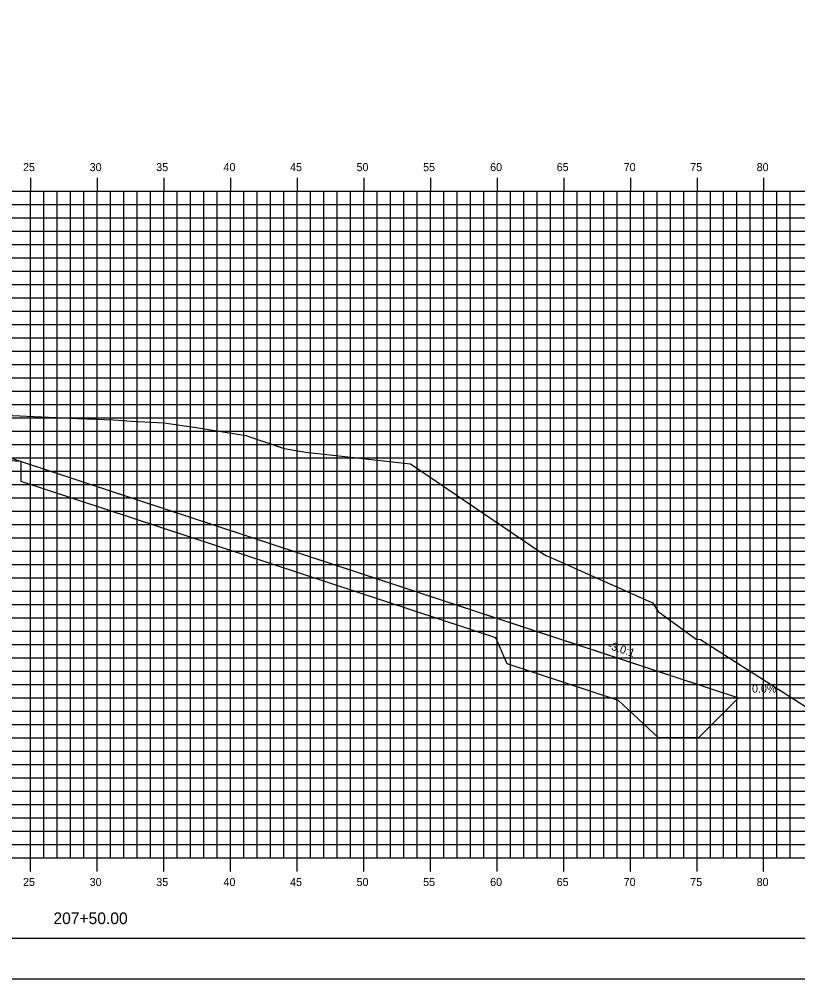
# Model space of a CAD drawing. Extents: x 850598 to 870284, y 366541 to 366651.
# Drawn here: x 868637.3 to 868695.7, y 366541.2 to 366613.1 of the extents above; entities that cross this region are included whole.
import ezdxf

# ---------------------------------------------------------------- set-up
doc = ezdxf.new("R2010")
doc.units = 0
for name, color, linetype in [('ANNOTATION', 7, 'Continuous'), ('BORDER', 7, 'Continuous'), ('D_Drainage_RipRap', 7, 'Continuous'), ('D_Roadway_Centerline', 7, 'Continuous'), ('D_Roadway_SlopeLines', 7, 'Continuous'), ('D_Roadway_SubGrade', 7, 'Continuous'), ('H_V ANNOTATION', 7, 'Continuous'), ('MAJOR', 7, 'Continuous'), ('MINOR', 7, 'Continuous'), ('PLOT BOUNDARY', 7, 'Continuous'), ('S_Roadway_Centerline', 7, 'Continuous')]:
    doc.layers.add(name, color=color, linetype=linetype)

msp = doc.modelspace()

# ---------------------------------------------------------------- linework, layer by layer
at = {"layer": 'BORDER'}
msp.add_line((868568.177, 366544.225), (868728.177, 366544.225), dxfattribs=at)
at = {"layer": 'D_Drainage_RipRap'}
msp.add_lwpolyline([(868673.084, 366568.225), (868681.438, 366565.474), (868691.3, 366562.225), (868688.3, 366559.225), (868685.3, 366559.225), (868682.3, 366562.024), (868673.946, 366564.775), (868673.084, 366566.725), (868637.494, 366578.448), (868637.494, 366579.948)], close=True, dxfattribs=at)
at = {"layer": 'D_Roadway_Centerline'}
msp.add_lwpolyline([(868573.177, 366588.153), (868588.177, 366580.653), (868591.452, 366581.745), (868598.177, 366583.987), (868602.177, 366584.067), (868613.177, 366583.407), (868624.177, 366582.747), (868628.177, 366582.507), (868630.177, 366582.387), (868637.494, 366579.948), (868673.084, 366568.225), (868681.438, 366565.474), (868691.3, 366562.225), (868695.3, 366562.225)], dxfattribs=at)
at = {"layer": 'D_Roadway_SlopeLines'}
msp.add_lwpolyline([(868637.494, 366579.948), (868691.3, 366562.225), (868691.3, 366562.225)], dxfattribs=at)
at = {"layer": 'D_Roadway_SubGrade'}
msp.add_lwpolyline([(868624.177, 366582.247), (868625.177, 366582.187), (868625.177, 366582.437), (868630.177, 366582.137), (868630.177, 366582.387), (868637.494, 366579.948), (868624.177, 366580.747)], close=True, dxfattribs=at)
at = {"layer": 'MAJOR'}
for p, q in [((868638.177, 366601.227), (868638.177, 366600.225)), ((868638.177, 366601.227), (868638.177, 366600.225)), ((868643.177, 366601.227), (868643.177, 366600.225)), ((868643.177, 366601.227), (868643.177, 366600.225)), ((868648.177, 366601.227), (868648.177, 366600.225)), ((868648.177, 366601.227), (868648.177, 366600.225)), ((868653.177, 366601.227), (868653.177, 366600.225)), ((868653.177, 366601.227), (868653.177, 366600.225)), ((868658.177, 366601.227), (868658.177, 366600.225)), ((868658.177, 366601.227), (868658.177, 366600.225)), ((868663.177, 366601.227), (868663.177, 366600.225)), ((868663.177, 366601.227), (868663.177, 366600.225)), ((868668.177, 366601.227), (868668.177, 366600.225)), ((868668.177, 366601.227), (868668.177, 366600.225)), ((868673.177, 366601.227), (868673.177, 366600.225)), ((868673.177, 366601.227), (868673.177, 366600.225)), ((868678.177, 366601.227), (868678.177, 366600.225)), ((868678.177, 366601.227), (868678.177, 366600.225)), ((868683.177, 366601.227), (868683.177, 366600.225)), ((868683.177, 366601.227), (868683.177, 366600.225)), ((868688.177, 366601.227), (868688.177, 366600.225)), ((868688.177, 366601.227), (868688.177, 366600.225)), ((868693.177, 366601.227), (868693.177, 366600.225)), ((868693.177, 366601.227), (868693.177, 366600.225)), ((868573.177, 366600.225), (868713.177, 366600.225)), ((868573.177, 366600.225), (868713.177, 366600.225)), ((868573.177, 366600.225), (868713.177, 366600.225)), ((868573.177, 366600.225), (868713.177, 366600.225)), ((868638.177, 366550.225), (868638.177, 366600.225)), ((868638.177, 366550.225), (868638.177, 366600.225)), ((868643.177, 366550.225), (868643.177, 366600.225)), ((868643.177, 366550.225), (868643.177, 366600.225)), ((868648.177, 366550.225), (868648.177, 366600.225)), ((868648.177, 366550.225), (868648.177, 366600.225)), ((868653.177, 366550.225), (868653.177, 366600.225)), ((868653.177, 366550.225), (868653.177, 366600.225)), ((868658.177, 366550.225), (868658.177, 366600.225)), ((868658.177, 366550.225), (868658.177, 366600.225)), ((868663.177, 366550.225), (868663.177, 366600.225)), ((868663.177, 366550.225), (868663.177, 366600.225)), ((868668.177, 366550.225), (868668.177, 366600.225)), ((868668.177, 366550.225), (868668.177, 366600.225)), ((868673.177, 366550.225), (868673.177, 366600.225)), ((868673.177, 366550.225), (868673.177, 366600.225)), ((868678.177, 366550.225), (868678.177, 366600.225)), ((868678.177, 366550.225), (868678.177, 366600.225)), ((868683.177, 366550.225), (868683.177, 366600.225)), ((868683.177, 366550.225), (868683.177, 366600.225)), ((868688.177, 366550.225), (868688.177, 366600.225)), ((868688.177, 366550.225), (868688.177, 366600.225)), ((868693.177, 366550.225), (868693.177, 366600.225)), ((868693.177, 366550.225), (868693.177, 366600.225)), ((868573.177, 366595.225), (868713.177, 366595.225)), ((868573.177, 366595.225), (868713.177, 366595.225)), ((868573.177, 366590.225), (868713.177, 366590.225)), ((868573.177, 366590.225), (868713.177, 366590.225)), ((868573.177, 366585.225), (868713.177, 366585.225)), ((868573.177, 366585.225), (868713.177, 366585.225)), ((868573.177, 366580.225), (868713.177, 366580.225)), ((868573.177, 366580.225), (868713.177, 366580.225)), ((868573.177, 366575.225), (868713.177, 366575.225)), ((868573.177, 366575.225), (868713.177, 366575.225)), ((868573.177, 366570.225), (868713.177, 366570.225)), ((868573.177, 366570.225), (868713.177, 366570.225)), ((868573.177, 366565.225), (868713.177, 366565.225)), ((868573.177, 366565.225), (868713.177, 366565.225)), ((868573.177, 366560.225), (868713.177, 366560.225)), ((868573.177, 366560.225), (868713.177, 366560.225)), ((868573.177, 366555.225), (868713.177, 366555.225)), ((868573.177, 366555.225), (868713.177, 366555.225)), ((868573.177, 366550.225), (868713.177, 366550.225)), ((868573.177, 366550.225), (868713.177, 366550.225)), ((868573.177, 366550.225), (868713.177, 366550.225)), ((868573.177, 366550.225), (868713.177, 366550.225)), ((868638.177, 366549.223), (868638.177, 366550.225)), ((868638.177, 366549.223), (868638.177, 366550.225)), ((868643.177, 366549.223), (868643.177, 366550.225)), ((868643.177, 366549.223), (868643.177, 366550.225)), ((868648.177, 366549.223), (868648.177, 366550.225)), ((868648.177, 366549.223), (868648.177, 366550.225)), ((868653.177, 366549.223), (868653.177, 366550.225)), ((868653.177, 366549.223), (868653.177, 366550.225)), ((868658.177, 366549.223), (868658.177, 366550.225)), ((868658.177, 366549.223), (868658.177, 366550.225)), ((868663.177, 366549.223), (868663.177, 366550.225)), ((868663.177, 366549.223), (868663.177, 366550.225)), ((868668.177, 366549.223), (868668.177, 366550.225)), ((868668.177, 366549.223), (868668.177, 366550.225)), ((868673.177, 366549.223), (868673.177, 366550.225)), ((868673.177, 366549.223), (868673.177, 366550.225)), ((868678.177, 366549.223), (868678.177, 366550.225)), ((868678.177, 366549.223), (868678.177, 366550.225)), ((868683.177, 366549.223), (868683.177, 366550.225)), ((868683.177, 366549.223), (868683.177, 366550.225)), ((868688.177, 366549.223), (868688.177, 366550.225)), ((868688.177, 366549.223), (868688.177, 366550.225)), ((868693.177, 366549.223), (868693.177, 366550.225)), ((868693.177, 366549.223), (868693.177, 366550.225))]:
    msp.add_line(p, q, dxfattribs=at)
at = {"layer": 'MINOR'}
for p, q in [((868639.177, 366550.225), (868639.177, 366600.225)), ((868639.177, 366550.225), (868639.177, 366600.225)), ((868640.177, 366550.225), (868640.177, 366600.225)), ((868640.177, 366550.225), (868640.177, 366600.225)), ((868641.177, 366550.225), (868641.177, 366600.225)), ((868641.177, 366550.225), (868641.177, 366600.225)), ((868642.177, 366550.225), (868642.177, 366600.225)), ((868642.177, 366550.225), (868642.177, 366600.225)), ((868644.177, 366550.225), (868644.177, 366600.225)), ((868644.177, 366550.225), (868644.177, 366600.225)), ((868645.177, 366550.225), (868645.177, 366600.225)), ((868645.177, 366550.225), (868645.177, 366600.225)), ((868646.177, 366550.225), (868646.177, 366600.225)), ((868646.177, 366550.225), (868646.177, 366600.225)), ((868647.177, 366550.225), (868647.177, 366600.225)), ((868647.177, 366550.225), (868647.177, 366600.225)), ((868649.177, 366550.225), (868649.177, 366600.225)), ((868649.177, 366550.225), (868649.177, 366600.225)), ((868650.177, 366550.225), (868650.177, 366600.225)), ((868650.177, 366550.225), (868650.177, 366600.225)), ((868651.177, 366550.225), (868651.177, 366600.225)), ((868651.177, 366550.225), (868651.177, 366600.225)), ((868652.177, 366550.225), (868652.177, 366600.225)), ((868652.177, 366550.225), (868652.177, 366600.225)), ((868654.177, 366550.225), (868654.177, 366600.225)), ((868654.177, 366550.225), (868654.177, 366600.225)), ((868655.177, 366550.225), (868655.177, 366600.225)), ((868655.177, 366550.225), (868655.177, 366600.225)), ((868656.177, 366550.225), (868656.177, 366600.225)), ((868656.177, 366550.225), (868656.177, 366600.225)), ((868657.177, 366550.225), (868657.177, 366600.225)), ((868657.177, 366550.225), (868657.177, 366600.225)), ((868659.177, 366550.225), (868659.177, 366600.225)), ((868659.177, 366550.225), (868659.177, 366600.225)), ((868660.177, 366550.225), (868660.177, 366600.225)), ((868660.177, 366550.225), (868660.177, 366600.225)), ((868661.177, 366550.225), (868661.177, 366600.225)), ((868661.177, 366550.225), (868661.177, 366600.225)), ((868662.177, 366550.225), (868662.177, 366600.225)), ((868662.177, 366550.225), (868662.177, 366600.225)), ((868664.177, 366550.225), (868664.177, 366600.225)), ((868664.177, 366550.225), (868664.177, 366600.225)), ((868665.177, 366550.225), (868665.177, 366600.225)), ((868665.177, 366550.225), (868665.177, 366600.225)), ((868666.177, 366550.225), (868666.177, 366600.225)), ((868666.177, 366550.225), (868666.177, 366600.225)), ((868667.177, 366550.225), (868667.177, 366600.225)), ((868667.177, 366550.225), (868667.177, 366600.225)), ((868669.177, 366550.225), (868669.177, 366600.225)), ((868669.177, 366550.225), (868669.177, 366600.225)), ((868670.177, 366550.225), (868670.177, 366600.225)), ((868670.177, 366550.225), (868670.177, 366600.225)), ((868671.177, 366550.225), (868671.177, 366600.225)), ((868671.177, 366550.225), (868671.177, 366600.225)), ((868672.177, 366550.225), (868672.177, 366600.225)), ((868672.177, 366550.225), (868672.177, 366600.225)), ((868674.177, 366550.225), (868674.177, 366600.225)), ((868674.177, 366550.225), (868674.177, 366600.225)), ((868675.177, 366550.225), (868675.177, 366600.225)), ((868675.177, 366550.225), (868675.177, 366600.225)), ((868676.177, 366550.225), (868676.177, 366600.225)), ((868676.177, 366550.225), (868676.177, 366600.225)), ((868677.177, 366550.225), (868677.177, 366600.225)), ((868677.177, 366550.225), (868677.177, 366600.225)), ((868679.177, 366550.225), (868679.177, 366600.225)), ((868679.177, 366550.225), (868679.177, 366600.225)), ((868680.177, 366550.225), (868680.177, 366600.225)), ((868680.177, 366550.225), (868680.177, 366600.225)), ((868681.177, 366550.225), (868681.177, 366600.225)), ((868681.177, 366550.225), (868681.177, 366600.225)), ((868682.177, 366550.225), (868682.177, 366600.225)), ((868682.177, 366550.225), (868682.177, 366600.225)), ((868684.177, 366550.225), (868684.177, 366600.225)), ((868684.177, 366550.225), (868684.177, 366600.225)), ((868685.177, 366550.225), (868685.177, 366600.225)), ((868685.177, 366550.225), (868685.177, 366600.225)), ((868686.177, 366550.225), (868686.177, 366600.225)), ((868686.177, 366550.225), (868686.177, 366600.225)), ((868687.177, 366550.225), (868687.177, 366600.225)), ((868687.177, 366550.225), (868687.177, 366600.225)), ((868689.177, 366550.225), (868689.177, 366600.225)), ((868689.177, 366550.225), (868689.177, 366600.225)), ((868690.177, 366550.225), (868690.177, 366600.225)), ((868690.177, 366550.225), (868690.177, 366600.225)), ((868691.177, 366550.225), (868691.177, 366600.225)), ((868691.177, 366550.225), (868691.177, 366600.225)), ((868692.177, 366550.225), (868692.177, 366600.225)), ((868692.177, 366550.225), (868692.177, 366600.225)), ((868694.177, 366550.225), (868694.177, 366600.225)), ((868694.177, 366550.225), (868694.177, 366600.225)), ((868695.177, 366550.225), (868695.177, 366600.225)), ((868695.177, 366550.225), (868695.177, 366600.225)), ((868573.177, 366599.225), (868713.177, 366599.225)), ((868573.177, 366599.225), (868713.177, 366599.225)), ((868573.177, 366598.225), (868713.177, 366598.225)), ((868573.177, 366598.225), (868713.177, 366598.225)), ((868573.177, 366597.225), (868713.177, 366597.225)), ((868573.177, 366597.225), (868713.177, 366597.225)), ((868573.177, 366596.225), (868713.177, 366596.225)), ((868573.177, 366596.225), (868713.177, 366596.225)), ((868573.177, 366594.225), (868713.177, 366594.225)), ((868573.177, 366594.225), (868713.177, 366594.225)), ((868573.177, 366593.225), (868713.177, 366593.225)), ((868573.177, 366593.225), (868713.177, 366593.225)), ((868573.177, 366592.225), (868713.177, 366592.225)), ((868573.177, 366592.225), (868713.177, 366592.225)), ((868573.177, 366591.225), (868713.177, 366591.225)), ((868573.177, 366591.225), (868713.177, 366591.225)), ((868573.177, 366589.225), (868713.177, 366589.225)), ((868573.177, 366589.225), (868713.177, 366589.225)), ((868573.177, 366588.225), (868713.177, 366588.225)), ((868573.177, 366588.225), (868713.177, 366588.225)), ((868573.177, 366587.225), (868713.177, 366587.225)), ((868573.177, 366587.225), (868713.177, 366587.225)), ((868573.177, 366586.225), (868713.177, 366586.225)), ((868573.177, 366586.225), (868713.177, 366586.225)), ((868573.177, 366584.225), (868713.177, 366584.225)), ((868573.177, 366584.225), (868713.177, 366584.225)), ((868573.177, 366583.225), (868713.177, 366583.225)), ((868573.177, 366583.225), (868713.177, 366583.225)), ((868573.177, 366582.225), (868713.177, 366582.225)), ((868573.177, 366582.225), (868713.177, 366582.225)), ((868573.177, 366581.225), (868713.177, 366581.225)), ((868573.177, 366581.225), (868713.177, 366581.225)), ((868573.177, 366579.225), (868713.177, 366579.225)), ((868573.177, 366579.225), (868713.177, 366579.225)), ((868573.177, 366578.225), (868713.177, 366578.225)), ((868573.177, 366578.225), (868713.177, 366578.225)), ((868573.177, 366577.225), (868713.177, 366577.225)), ((868573.177, 366577.225), (868713.177, 366577.225)), ((868573.177, 366576.225), (868713.177, 366576.225)), ((868573.177, 366576.225), (868713.177, 366576.225)), ((868573.177, 366574.225), (868713.177, 366574.225)), ((868573.177, 366574.225), (868713.177, 366574.225)), ((868573.177, 366573.225), (868713.177, 366573.225)), ((868573.177, 366573.225), (868713.177, 366573.225)), ((868573.177, 366572.225), (868713.177, 366572.225)), ((868573.177, 366572.225), (868713.177, 366572.225)), ((868573.177, 366571.225), (868713.177, 366571.225)), ((868573.177, 366571.225), (868713.177, 366571.225)), ((868573.177, 366569.225), (868713.177, 366569.225)), ((868573.177, 366569.225), (868713.177, 366569.225)), ((868573.177, 366568.225), (868713.177, 366568.225)), ((868573.177, 366568.225), (868713.177, 366568.225)), ((868573.177, 366567.225), (868713.177, 366567.225)), ((868573.177, 366567.225), (868713.177, 366567.225)), ((868573.177, 366566.225), (868713.177, 366566.225)), ((868573.177, 366566.225), (868713.177, 366566.225)), ((868573.177, 366564.225), (868713.177, 366564.225)), ((868573.177, 366564.225), (868713.177, 366564.225)), ((868573.177, 366563.225), (868713.177, 366563.225)), ((868573.177, 366563.225), (868713.177, 366563.225)), ((868573.177, 366562.225), (868713.177, 366562.225)), ((868573.177, 366562.225), (868713.177, 366562.225)), ((868573.177, 366561.225), (868713.177, 366561.225)), ((868573.177, 366561.225), (868713.177, 366561.225)), ((868573.177, 366559.225), (868713.177, 366559.225)), ((868573.177, 366559.225), (868713.177, 366559.225)), ((868573.177, 366558.225), (868713.177, 366558.225)), ((868573.177, 366558.225), (868713.177, 366558.225)), ((868573.177, 366557.225), (868713.177, 366557.225)), ((868573.177, 366557.225), (868713.177, 366557.225)), ((868573.177, 366556.225), (868713.177, 366556.225)), ((868573.177, 366556.225), (868713.177, 366556.225)), ((868573.177, 366554.225), (868713.177, 366554.225)), ((868573.177, 366554.225), (868713.177, 366554.225)), ((868573.177, 366553.225), (868713.177, 366553.225)), ((868573.177, 366553.225), (868713.177, 366553.225)), ((868573.177, 366552.225), (868713.177, 366552.225)), ((868573.177, 366552.225), (868713.177, 366552.225)), ((868573.177, 366551.225), (868713.177, 366551.225)), ((868573.177, 366551.225), (868713.177, 366551.225))]:
    msp.add_line(p, q, dxfattribs=at)
at = {"layer": 'PLOT BOUNDARY'}
msp.add_lwpolyline([(868560.084, 366541.166), (868730.084, 366541.166), (868730.084, 366651.166), (868560.084, 366651.166)], close=True, dxfattribs=at)
at = {"layer": 'S_Roadway_Centerline'}
msp.add_lwpolyline([(868633.568, 366583.543), (868641.711, 366583.187), (868644.404, 366583.073), (868645.754, 366582.987), (868648.196, 366582.855), (868650.605, 366582.513), (868654.333, 366581.897), (868657.204, 366580.94), (868658.832, 366580.65), (868666.687, 366579.775), (868676.349, 366573.238), (868676.835, 366572.917), (868677.218, 366572.765), (868684.833, 366569.358), (868685.257, 366568.714), (868688.115, 366566.625), (868688.438, 366566.609), (868697.575, 366560.772), (868700.366, 366558.655), (868713.177, 366555.511)], dxfattribs=at)

# ---------------------------------------------------------------- texts
at = {"layer": 'ANNOTATION'}
msp.add_text('-3.0:1', height=0.6, rotation=341.7647, dxfattribs=at).set_placement((868681.444, 366565.926))
msp.add_text('0.0%', height=0.6, dxfattribs=at).set_placement((868692.305, 366562.625))
at = {"layer": 'H_V ANNOTATION'}
for s, height, p in [('25', 0.6, (868637.623, 366601.725)), ('30', 0.6, (868642.626, 366601.725)), ('35', 0.6, (868647.618, 366601.725)), ('40', 0.6, (868652.663, 366601.725)), ('45', 0.6, (868657.655, 366601.725)), ('50', 0.6, (868662.642, 366601.725)), ('55', 0.6, (868667.634, 366601.725)), ('60', 0.6, (868672.663, 366601.725)), ('65', 0.6, (868677.655, 366601.725)), ('70', 0.6, (868682.679, 366601.725)), ('75', 0.6, (868687.671, 366601.725)), ('80', 0.6, (868692.653, 366601.725)), ('25', 0.6, (868637.623, 366548.125)), ('30', 0.6, (868642.626, 366548.125)), ('35', 0.6, (868647.618, 366548.125)), ('40', 0.6, (868652.663, 366548.125)), ('45', 0.6, (868657.655, 366548.125)), ('50', 0.6, (868662.642, 366548.125)), ('55', 0.6, (868667.634, 366548.125)), ('60', 0.6, (868672.663, 366548.125)), ('65', 0.6, (868677.655, 366548.125)), ('70', 0.6, (868682.679, 366548.125)), ('75', 0.6, (868687.671, 366548.125)), ('80', 0.6, (868692.653, 366548.125)), ('207+50.00', 0.875, (868639.907, 366545.268))]:
    msp.add_text(s, height=height, dxfattribs=at).set_placement(p)

doc.saveas('drawing.dxf')
